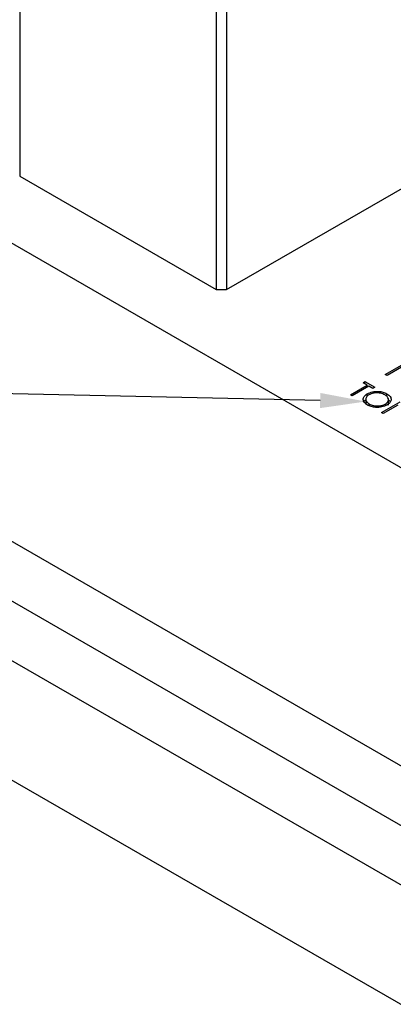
# Model space of a CAD drawing. Header units: inches. Extents: x 1880 to 2363, y -453 to -54.
# Tile 873 of 1056: x 2066.76 to 2068.04, y -73.57 to -70.2. Entities that reach past the tile are written whole.
import ezdxf

# ---------------------------------------------------------------- set-up
doc = ezdxf.new("R2010")
doc.units = ezdxf.units.IN
doc.header["$LTSCALE"] = 0.5
doc.header["$MEASUREMENT"] = 0
doc.layers.add('DSS-M-S', color=53, linetype='Continuous')
doc.layers.add('SID-M-S', color=105, linetype='Continuous')

msp = doc.modelspace()

# ---------------------------------------------------------------- linework, layer by layer
at = {"layer": 'DSS-M-S', "linetype": 'Continuous', "lineweight": 25}
for p, q in [((2064.23349, -69.51966), (2073.07233, -74.62221)), ((2066.7614, -69.52967), (2066.7614, -70.73407)), ((2067.43315, -69.91747), (2067.43315, -71.12186)), ((2067.46851, -69.91747), (2067.46851, -71.12186)), ((2067.46851, -71.12186), (2068.84737, -70.32587)), ((2073.07233, -75.64289), (2064.23349, -70.54034)), ((2066.7614, -70.73407), (2067.43315, -71.12186)), ((2073.24911, -75.94911), (2064.41027, -70.84656)), ((2073.07233, -76.05116), (2064.23349, -70.94861)), ((2067.43315, -71.12186), (2067.46851, -71.12186)), ((2064.23349, -71.35688), (2073.07233, -76.45943)), ((2068.01129, -71.41309), (2068.0684, -71.38012)), ((2068.07411, -71.38341), (2068.017, -71.41638)), ((2068.017, -71.41638), (2068.01129, -71.41309)), ((2067.89196, -71.48197), (2067.94908, -71.449)), ((2067.95479, -71.4523), (2067.89768, -71.48527)), ((2067.93521, -71.44099), (2067.94173, -71.43722)), ((2067.94908, -71.449), (2067.93521, -71.44099)), ((2067.94173, -71.43722), (2067.97519, -71.45654)), ((2067.94173, -71.44476), (2067.94173, -71.43722)), ((2067.94908, -71.45559), (2067.94908, -71.449)), ((2067.96866, -71.4603), (2067.95479, -71.4523)), ((2067.97519, -71.45654), (2067.96866, -71.4603)), ((2067.89768, -71.48527), (2067.89196, -71.48197)), ((2067.94961, -71.48734), (2067.94961, -71.47883)), ((2068.01639, -71.48742), (2068.01639, -71.47844)), ((2067.94449, -71.49511), (2067.94449, -71.51553)), ((2067.95629, -71.51756), (2067.95629, -71.51345)), ((2067.99803, -71.5432), (2068.06167, -71.50646)), ((2068.05372, -71.51765), (2068.00374, -71.5465)), ((2068.02213, -71.51723), (2068.02213, -71.49681)), ((2068.02213, -71.49977), (2068.02793, -71.50481)), ((2068.00374, -71.5465), (2067.99803, -71.5432))]:
    msp.add_line(p, q, dxfattribs=at)
for points, knots in [([(2067.95, -71.51735), (2067.94561, -71.51419), (2067.93684, -71.50787), (2067.93486, -71.49634), (2067.93903, -71.48613), (2067.94608, -71.48127), (2067.94961, -71.47883)], [0, 0, 0, 0, 0.2796633, 0.5593539, 0.7796364, 1, 1, 1, 1]), ([(2067.95535, -71.48212), (2067.95183, -71.48471), (2067.94478, -71.48991), (2067.94382, -71.49934), (2067.94762, -71.50755), (2067.9534, -71.51149), (2067.95629, -71.51345)], [0, 0, 0, 0, 0.279416, 0.5590765, 0.779478, 1, 1, 1, 1]), ([(2067.94961, -71.47883), (2067.95511, -71.47634), (2067.9661, -71.47135), (2067.986, -71.46992), (2068.00366, -71.47242), (2068.01215, -71.47643), (2068.01639, -71.47844)], [0, 0, 0, 0, 0.279731, 0.5593268, 0.7796805, 1, 1, 1, 1]), ([(2068.01014, -71.48237), (2068.0056, -71.48035), (2067.99652, -71.47631), (2067.98024, -71.4751), (2067.96572, -71.47713), (2067.95881, -71.48045), (2067.95535, -71.48212)], [0, 0, 0, 0, 0.2796271, 0.5593495, 0.7796302, 1, 1, 1, 1]), ([(2068.01112, -71.51398), (2068.01468, -71.51136), (2068.02178, -71.50613), (2068.0228, -71.4966), (2068.01869, -71.48838), (2068.01299, -71.48437), (2068.01014, -71.48237)], [0, 0, 0, 0, 0.279468, 0.5588703, 0.7795158, 1, 1, 1, 1]), ([(2068.01639, -71.47844), (2068.02085, -71.48162), (2068.02978, -71.48798), (2068.0319, -71.49963), (2068.02758, -71.50994), (2068.02041, -71.51483), (2068.01682, -71.51728)], [0, 0, 0, 0, 0.2797673, 0.55935845, 0.7795711, 1, 1, 1, 1]), ([(2067.93848, -71.50649), (2067.93887, -71.50522), (2067.9397, -71.5025), (2067.94283, -71.50042), (2067.94449, -71.49931)], [0, 0, 0, 0, 0.4691483, 1, 1, 1, 1]), ([(2068.01682, -71.51728), (2068.01132, -71.51981), (2068.00033, -71.52486), (2067.98032, -71.52595), (2067.96262, -71.5235), (2067.95421, -71.5194), (2067.95, -71.51735)], [0, 0, 0, 0, 0.2796304, 0.5593429, 0.7795972, 1, 1, 1, 1]), ([(2067.95629, -71.51345), (2067.9608, -71.51552), (2067.9698, -71.51965), (2067.98613, -71.52104), (2068.00071, -71.51898), (2068.00765, -71.51564), (2068.01112, -71.51398)], [0, 0, 0, 0, 0.27982967, 0.55938902, 0.77965383, 1, 1, 1, 1])]:
    msp.add_open_spline(points, degree=3, knots=knots, dxfattribs=at)
at = {"layer": 'SID-M-S'}
msp.add_line((2067.78853, -71.50196), (2063.51672, -71.40981), dxfattribs=at)
msp.add_solid([(2067.78909, -71.47596), (2067.94449, -71.50532), (2067.78909, -71.47596), (2067.78796, -71.52795)], dxfattribs=at)

doc.saveas('drawing.dxf')
